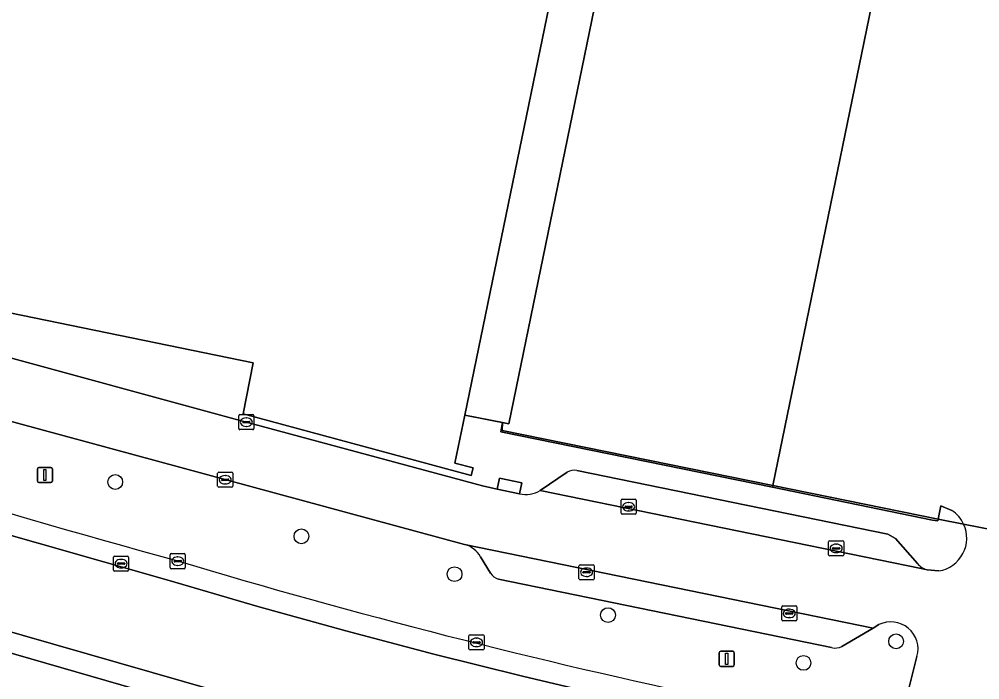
# Model space of a CAD drawing. Extents: x 157692 to 159674, y 381452 to 383291.
# Drawn here: x 158215.1 to 158278.6, y 382761.5 to 382805.2 of the extents above; entities that cross this region are included whole.
import ezdxf

# ---------------------------------------------------------------- set-up
doc = ezdxf.new("R2010")
doc.units = 0
for name, color, linetype in [('IMGEO_Boom', 7, 'Continuous'), ('IMGEO_Hek', 7, 'Continuous'), ('IMGEO_Kolk', 7, 'Continuous'), ('IMGEO_Lichtmast', 7, 'Continuous'), ('IMGEO_Muur', 7, 'Continuous'), ('IMGEO_Pand', 7, 'Continuous'), ('IMGEO_Pand_overbouw', 7, 'Continuous'), ('IMGEO_Parkeervlak_open', 7, 'Continuous'), ('IMGEO_Rijbaan_lokaal_gesloten', 7, 'Continuous'), ('IMGEO_Rijbaan_lokaal_open', 7, 'Continuous'), ('IMGEO_Rioolput', 7, 'Continuous'), ('IMGEO_Verkeerseiland_open', 7, 'Continuous'), ('IMGEO_Voetpad_open', 7, 'Continuous')]:
    doc.layers.add(name, color=color, linetype=linetype)

msp = doc.modelspace()

# ---------------------------------------------------------------- linework, layer by layer
at = {"layer": 'IMGEO_Boom'}
for centre in [(158221.406, 382774.591), (158233.732, 382770.993), (158243.864, 382768.483), (158254.023, 382765.773), (158273.09, 382764.034), (158266.96, 382762.61)]:
    msp.add_circle(centre, 0.489, dxfattribs=at)
at = {"layer": 'IMGEO_Hek'}
for points in [[(158275.882, 382772.13), (158277.56, 382771.798)], [(158277.56, 382771.798), (158285.091, 382770.306)]]:
    msp.add_lwpolyline(points, dxfattribs=at)
at = {"layer": 'IMGEO_Kolk'}
for p, q in [((158229.583, 382778.127), (158229.583, 382778.979)), ((158229.658, 382779.053), (158230.51, 382779.053)), ((158230.584, 382778.979), (158230.584, 382778.127)), ((158229.842, 382778.547), (158229.842, 382778.559)), ((158230.28, 382778.51), (158229.882, 382778.51)), ((158229.885, 382778.596), (158230.283, 382778.596)), ((158230.071, 382778.833), (158230.096, 382778.833)), ((158230.326, 382778.559), (158230.326, 382778.547)), ((158230.51, 382778.053), (158229.658, 382778.053)), ((158230.094, 382778.273), (158230.069, 382778.273)), ((158228.186, 382774.31), (158228.186, 382775.162)), ((158228.261, 382775.236), (158229.113, 382775.236)), ((158229.187, 382775.162), (158229.187, 382774.31)), ((158228.445, 382774.73), (158228.445, 382774.742)), ((158228.883, 382774.693), (158228.485, 382774.693)), ((158228.488, 382774.779), (158228.886, 382774.779)), ((158228.674, 382775.016), (158228.699, 382775.016)), ((158228.929, 382774.742), (158228.929, 382774.73)), ((158229.113, 382774.236), (158228.261, 382774.236)), ((158228.697, 382774.456), (158228.672, 382774.456)), ((158254.886, 382772.522), (158254.886, 382773.374)), ((158254.961, 382773.448), (158255.813, 382773.448)), ((158255.887, 382773.374), (158255.887, 382772.522)), ((158255.145, 382772.942), (158255.145, 382772.954)), ((158255.583, 382772.905), (158255.185, 382772.905)), ((158255.188, 382772.991), (158255.586, 382772.991)), ((158255.397, 382772.668), (158255.372, 382772.668)), ((158255.374, 382773.228), (158255.399, 382773.228)), ((158255.629, 382772.954), (158255.629, 382772.942)), ((158255.813, 382772.448), (158254.961, 382772.448)), ((158268.697, 382770.693), (158269.549, 382770.693)), ((158268.622, 382769.767), (158268.622, 382770.619)), ((158268.881, 382770.187), (158268.881, 382770.199)), ((158269.319, 382770.15), (158268.921, 382770.15)), ((158268.924, 382770.236), (158269.322, 382770.236)), ((158269.11, 382770.473), (158269.135, 382770.473)), ((158269.365, 382770.199), (158269.365, 382770.187)), ((158269.623, 382770.619), (158269.623, 382769.767)), ((158225.045, 382768.919), (158225.045, 382769.771)), ((158225.12, 382769.845), (158225.972, 382769.845)), ((158225.533, 382769.625), (158225.558, 382769.625)), ((158226.046, 382769.771), (158226.046, 382768.919)), ((158269.549, 382769.693), (158268.697, 382769.693)), ((158269.133, 382769.913), (158269.108, 382769.913)), ((158225.972, 382768.845), (158225.12, 382768.845)), ((158225.304, 382769.339), (158225.304, 382769.351)), ((158225.742, 382769.302), (158225.344, 382769.302)), ((158225.347, 382769.388), (158225.745, 382769.388)), ((158225.556, 382769.065), (158225.531, 382769.065)), ((158225.788, 382769.351), (158225.788, 382769.339)), ((158252.101, 382768.185), (158252.101, 382769.037)), ((158252.176, 382769.111), (158253.028, 382769.111)), ((158252.589, 382768.891), (158252.614, 382768.891)), ((158253.102, 382769.037), (158253.102, 382768.185)), ((158252.36, 382768.605), (158252.36, 382768.617)), ((158252.798, 382768.568), (158252.4, 382768.568)), ((158252.403, 382768.654), (158252.801, 382768.654)), ((158252.612, 382768.331), (158252.587, 382768.331)), ((158252.844, 382768.617), (158252.844, 382768.605)), ((158253.028, 382768.111), (158252.176, 382768.111)), ((158265.517, 382765.46), (158265.517, 382766.312)), ((158265.592, 382766.386), (158266.444, 382766.386)), ((158266.518, 382766.312), (158266.518, 382765.46)), ((158265.776, 382765.88), (158265.776, 382765.892)), ((158266.214, 382765.843), (158265.816, 382765.843)), ((158265.819, 382765.929), (158266.217, 382765.929)), ((158266.028, 382765.606), (158266.003, 382765.606)), ((158266.005, 382766.166), (158266.03, 382766.166)), ((158266.26, 382765.892), (158266.26, 382765.88)), ((158266.444, 382765.386), (158265.592, 382765.386)), ((158244.815, 382763.543), (158244.815, 382764.395)), ((158244.89, 382764.469), (158245.742, 382764.469)), ((158245.816, 382764.395), (158245.816, 382763.543)), ((158245.074, 382763.963), (158245.074, 382763.975)), ((158245.512, 382763.926), (158245.114, 382763.926)), ((158245.117, 382764.012), (158245.515, 382764.012)), ((158245.303, 382764.249), (158245.328, 382764.249)), ((158245.558, 382763.975), (158245.558, 382763.963)), ((158245.742, 382763.469), (158244.89, 382763.469)), ((158245.326, 382763.689), (158245.301, 382763.689))]:
    msp.add_line(p, q, dxfattribs=at)
for points in [[(158229.583, 382778.127), (158229.583, 382778.979)], [(158229.658, 382779.053), (158230.51, 382779.053)], [(158230.584, 382778.979), (158230.584, 382778.127)], [(158230.51, 382778.053), (158229.658, 382778.053)], [(158228.186, 382774.31), (158228.186, 382775.162)], [(158228.261, 382775.236), (158229.113, 382775.236)], [(158229.187, 382775.162), (158229.187, 382774.31)], [(158229.113, 382774.236), (158228.261, 382774.236)], [(158254.886, 382772.522), (158254.886, 382773.374)], [(158254.961, 382773.448), (158255.813, 382773.448)], [(158255.887, 382773.374), (158255.887, 382772.522)], [(158255.813, 382772.448), (158254.961, 382772.448)], [(158268.697, 382770.693), (158269.549, 382770.693)], [(158268.622, 382769.767), (158268.622, 382770.619)], [(158269.623, 382770.619), (158269.623, 382769.767)], [(158225.045, 382768.919), (158225.045, 382769.771)], [(158225.12, 382769.845), (158225.972, 382769.845)], [(158226.046, 382769.771), (158226.046, 382768.919)], [(158269.549, 382769.693), (158268.697, 382769.693)], [(158225.972, 382768.845), (158225.12, 382768.845)], [(158252.101, 382768.185), (158252.101, 382769.037)], [(158252.176, 382769.111), (158253.028, 382769.111)], [(158253.102, 382769.037), (158253.102, 382768.185)], [(158253.028, 382768.111), (158252.176, 382768.111)], [(158265.517, 382765.46), (158265.517, 382766.312)], [(158265.592, 382766.386), (158266.444, 382766.386)], [(158266.518, 382766.312), (158266.518, 382765.46)], [(158266.444, 382765.386), (158265.592, 382765.386)], [(158244.815, 382763.543), (158244.815, 382764.395)], [(158244.89, 382764.469), (158245.742, 382764.469)], [(158245.816, 382764.395), (158245.816, 382763.543)], [(158245.742, 382763.469), (158244.89, 382763.469)]]:
    msp.add_lwpolyline(points, dxfattribs=at)
for centre, radius, start, end in [((158229.66, 382778.977), 0.0765, 91.55205, 178.44795), ((158229.66, 382778.977), 0.0765, 91.55205, 178.44795), ((158230.508, 382778.977), 0.0765, 1.55205, 88.44795), ((158230.508, 382778.977), 0.0765, 1.55205, 88.44795), ((158229.882, 382778.556), 0.0403, 85.87752, 175.75265), ((158229.879, 382778.546), 0.0366, 178.93798, 274.71019), ((158230.283, 382778.553), 0.043, 264.86636, 352.45326), ((158230.287, 382778.558), 0.0386, 1.73085, 96.63898), ((158229.66, 382778.129), 0.0765, 181.55205, 268.44795), ((158229.66, 382778.129), 0.0765, 181.55205, 268.44795), ((158230.508, 382778.129), 0.0765, 271.55205, 358.44795), ((158230.508, 382778.129), 0.0765, 271.55205, 358.44795), ((158228.263, 382775.16), 0.0765, 91.55205, 178.44795), ((158228.263, 382775.16), 0.0765, 91.55205, 178.44795), ((158229.111, 382775.16), 0.0765, 1.55205, 88.44795), ((158229.111, 382775.16), 0.0765, 1.55205, 88.44795), ((158228.485, 382774.739), 0.0403, 85.87752, 175.75265), ((158228.482, 382774.729), 0.0366, 178.93798, 274.71019), ((158228.886, 382774.736), 0.043, 264.86636, 352.45326), ((158228.89, 382774.741), 0.0386, 1.73085, 96.63898), ((158228.263, 382774.312), 0.0765, 181.55205, 268.44795), ((158228.263, 382774.312), 0.0765, 181.55205, 268.44795), ((158229.111, 382774.312), 0.0765, 271.55205, 358.44795), ((158229.111, 382774.312), 0.0765, 271.55205, 358.44795), ((158254.963, 382773.372), 0.0765, 91.55205, 178.44795), ((158254.963, 382773.372), 0.0765, 91.55205, 178.44795), ((158255.811, 382773.372), 0.0765, 1.55205, 88.44795), ((158255.811, 382773.372), 0.0765, 1.55205, 88.44795), ((158255.185, 382772.951), 0.0403, 85.87752, 175.75265), ((158255.182, 382772.941), 0.0366, 178.93798, 274.71019), ((158255.586, 382772.948), 0.043, 264.86636, 352.45326), ((158255.59, 382772.953), 0.0386, 1.73085, 96.63898), ((158254.963, 382772.524), 0.0765, 181.55205, 268.44795), ((158254.963, 382772.524), 0.0765, 181.55205, 268.44795), ((158255.811, 382772.524), 0.0765, 271.55205, 358.44795), ((158255.811, 382772.524), 0.0765, 271.55205, 358.44795), ((158268.699, 382770.617), 0.0765, 91.55205, 178.44795), ((158268.699, 382770.617), 0.0765, 91.55205, 178.44795), ((158269.547, 382770.617), 0.0765, 1.55205, 88.44795), ((158269.547, 382770.617), 0.0765, 1.55205, 88.44795), ((158268.921, 382770.196), 0.0403, 85.87752, 175.75265), ((158268.918, 382770.186), 0.0366, 178.93798, 274.71019), ((158269.322, 382770.193), 0.043, 264.86636, 352.45326), ((158269.326, 382770.198), 0.0386, 1.73085, 96.63898), ((158225.122, 382769.769), 0.0765, 91.55205, 178.44795), ((158225.122, 382769.769), 0.0765, 91.55205, 178.44795), ((158225.97, 382769.769), 0.0765, 1.55205, 88.44795), ((158225.97, 382769.769), 0.0765, 1.55205, 88.44795), ((158268.699, 382769.769), 0.0765, 181.55205, 268.44795), ((158268.699, 382769.769), 0.0765, 181.55205, 268.44795), ((158269.547, 382769.769), 0.0765, 271.55205, 358.44795), ((158269.547, 382769.769), 0.0765, 271.55205, 358.44795), ((158225.122, 382768.921), 0.0765, 181.55205, 268.44795), ((158225.122, 382768.921), 0.0765, 181.55205, 268.44795), ((158225.344, 382769.348), 0.0403, 85.87752, 175.75265), ((158225.341, 382769.338), 0.0366, 178.93798, 274.71019), ((158225.745, 382769.345), 0.043, 264.86636, 352.45326), ((158225.749, 382769.35), 0.0386, 1.73085, 96.63898), ((158225.97, 382768.921), 0.0765, 271.55205, 358.44795), ((158225.97, 382768.921), 0.0765, 271.55205, 358.44795), ((158252.178, 382769.035), 0.0765, 91.55205, 178.44795), ((158252.178, 382769.035), 0.0765, 91.55205, 178.44795), ((158253.026, 382769.035), 0.0765, 1.55205, 88.44795), ((158253.026, 382769.035), 0.0765, 1.55205, 88.44795), ((158252.178, 382768.187), 0.0765, 181.55205, 268.44795), ((158252.178, 382768.187), 0.0765, 181.55205, 268.44795), ((158252.4, 382768.614), 0.0403, 85.87752, 175.75265), ((158252.397, 382768.604), 0.0366, 178.93798, 274.71019), ((158252.801, 382768.611), 0.043, 264.86636, 352.45326), ((158252.805, 382768.616), 0.0386, 1.73085, 96.63898), ((158253.026, 382768.187), 0.0765, 271.55205, 358.44795), ((158253.026, 382768.187), 0.0765, 271.55205, 358.44795), ((158265.594, 382766.31), 0.0765, 91.55205, 178.44795), ((158265.594, 382766.31), 0.0765, 91.55205, 178.44795), ((158266.442, 382766.31), 0.0765, 1.55205, 88.44795), ((158266.442, 382766.31), 0.0765, 1.55205, 88.44795), ((158265.816, 382765.889), 0.0403, 85.87752, 175.75265), ((158265.813, 382765.879), 0.0366, 178.93798, 274.71019), ((158266.217, 382765.886), 0.043, 264.86636, 352.45326), ((158266.221, 382765.891), 0.0386, 1.73085, 96.63898), ((158265.594, 382765.462), 0.0765, 181.55205, 268.44795), ((158265.594, 382765.462), 0.0765, 181.55205, 268.44795), ((158266.442, 382765.462), 0.0765, 271.55205, 358.44795), ((158266.442, 382765.462), 0.0765, 271.55205, 358.44795), ((158244.892, 382764.393), 0.0765, 91.55205, 178.44795), ((158244.892, 382764.393), 0.0765, 91.55205, 178.44795), ((158245.74, 382764.393), 0.0765, 1.55205, 88.44795), ((158245.74, 382764.393), 0.0765, 1.55205, 88.44795), ((158245.114, 382763.972), 0.0403, 85.87752, 175.75265), ((158245.111, 382763.962), 0.0366, 178.93798, 274.71019), ((158245.515, 382763.969), 0.043, 264.86636, 352.45326), ((158245.519, 382763.974), 0.0386, 1.73085, 96.63898), ((158244.892, 382763.545), 0.0765, 181.55205, 268.44795), ((158244.892, 382763.545), 0.0765, 181.55205, 268.44795), ((158245.74, 382763.545), 0.0765, 271.55205, 358.44795), ((158245.74, 382763.545), 0.0765, 271.55205, 358.44795)]:
    msp.add_arc(centre, radius, start, end, dxfattribs=at)
for centre, major_axis, ratio, start_param, end_param in [((158230.07, 382778.553), (-0.387, 0.002), 0.722429, 4.712389, 7.853982), ((158230.095, 382778.553), (-0.39, 0.002), 0.717154, 1.570796, 4.712389), ((158228.673, 382774.736), (-0.387, 0.002), 0.722429, 4.712389, 7.853982), ((158228.698, 382774.736), (-0.39, 0.002), 0.717154, 1.570796, 4.712389), ((158255.373, 382772.948), (-0.387, 0.002), 0.722429, 4.712389, 7.853982), ((158255.398, 382772.948), (-0.39, 0.002), 0.717154, 1.570796, 4.712389), ((158269.109, 382770.193), (-0.387, 0.002), 0.722429, 4.712389, 7.853982), ((158269.134, 382770.193), (-0.39, 0.002), 0.717154, 1.570796, 4.712389), ((158225.532, 382769.345), (-0.387, 0.002), 0.722429, 4.712389, 7.853982), ((158225.557, 382769.345), (-0.39, 0.002), 0.717154, 1.570796, 4.712389), ((158252.588, 382768.611), (-0.387, 0.002), 0.722429, 4.712389, 7.853982), ((158252.613, 382768.611), (-0.39, 0.002), 0.717154, 1.570796, 4.712389), ((158266.004, 382765.886), (-0.387, 0.002), 0.722429, 4.712389, 7.853982), ((158266.029, 382765.886), (-0.39, 0.002), 0.717154, 1.570796, 4.712389), ((158245.302, 382763.969), (-0.387, 0.002), 0.722429, 4.712389, 7.853982), ((158245.327, 382763.969), (-0.39, 0.002), 0.717154, 1.570796, 4.712389)]:
    msp.add_ellipse(centre, major_axis=major_axis, ratio=ratio, start_param=start_param, end_param=end_param, dxfattribs=at)
at = {"layer": 'IMGEO_Lichtmast'}
for p, q in [((158216.254, 382774.651), (158216.254, 382775.451)), ((158216.254, 382775.451), (158216.254, 382774.651)), ((158216.354, 382775.551), (158217.144, 382775.551)), ((158217.144, 382775.551), (158216.354, 382775.551)), ((158217.244, 382775.451), (158217.244, 382774.651)), ((158217.244, 382774.651), (158217.244, 382775.451)), ((158217.144, 382774.551), (158216.354, 382774.551)), ((158216.354, 382774.551), (158217.144, 382774.551)), ((158261.382, 382762.478), (158261.382, 382763.278)), ((158261.382, 382763.278), (158261.382, 382762.478)), ((158261.482, 382763.378), (158262.272, 382763.378)), ((158262.272, 382763.378), (158261.482, 382763.378)), ((158262.372, 382763.278), (158262.372, 382762.478)), ((158262.372, 382762.478), (158262.372, 382763.278)), ((158262.272, 382762.378), (158261.482, 382762.378)), ((158261.482, 382762.378), (158262.272, 382762.378))]:
    msp.add_line(p, q, dxfattribs=at)
for points in [[(158216.674, 382775.426), (158216.824, 382775.426), (158216.824, 382774.676), (158216.674, 382774.676), (158216.674, 382775.426)], [(158261.802, 382763.253), (158261.952, 382763.253), (158261.952, 382762.503), (158261.802, 382762.503), (158261.802, 382763.253)]]:
    msp.add_lwpolyline(points, dxfattribs=at)
for centre, start, end in [((158216.354, 382775.451), 90, 180), ((158216.354, 382775.451), 90, 180), ((158217.144, 382775.451), 0, 90), ((158217.144, 382775.451), 360, 90), ((158216.354, 382774.651), 180, 270), ((158216.354, 382774.651), 180, 270), ((158217.144, 382774.651), 270, 0), ((158217.144, 382774.651), 270, 0), ((158261.482, 382763.278), 90, 180), ((158261.482, 382763.278), 90, 180), ((158262.272, 382763.278), 0, 90), ((158262.272, 382763.278), 360, 90), ((158261.482, 382762.478), 180, 270), ((158261.482, 382762.478), 180, 270), ((158262.272, 382762.478), 270, 0), ((158262.272, 382762.478), 270, 0)]:
    msp.add_arc(centre, 0.1, start, end, dxfattribs=at)
at = {"layer": 'IMGEO_Muur'}
for points in [[(158264.926, 382774.359), (158247.008, 382778.004), (158247.04, 382778.518), (158246.917, 382777.916), (158264.901, 382774.236)], [(158264.901, 382774.236), (158275.508, 382772.065), (158275.849, 382772.006), (158275.882, 382772.13), (158264.926, 382774.359)]]:
    msp.add_lwpolyline(points, close=True, dxfattribs=at)
at = {"layer": 'IMGEO_Pand'}
msp.add_lwpolyline([(158203.138, 382788.103), (158230.532, 382782.482), (158229.866, 382779.104), (158244.971, 382775.019), (158245.101, 382775.518), (158243.882, 382775.836), (158244.537, 382779.018), (158253.45, 382822.321), (158253.523, 382822.676), (158253.786, 382823.957), (158254.125, 382825.603), (158267.12, 382822.942), (158266.78, 382821.297), (158267.945, 382821.057), (158267.914, 382820.91), (158284.684, 382817.439), (158286.509, 382826.764), (158288.495, 382836.905), (158289.291, 382840.971), (158290.23, 382845.767), (158291.8, 382845.446), (158348.088, 382833.931)], dxfattribs=at)
at = {"layer": 'IMGEO_Pand_overbouw'}
msp.add_lwpolyline([(158244.537, 382779.018), (158247.455, 382778.435), (158256.347, 382821.712), (158253.45, 382822.321)], close=True, dxfattribs=at)
at = {"layer": 'IMGEO_Parkeervlak_open'}
msp.add_lwpolyline([(158253.45, 382822.321), (158256.347, 382821.712), (158247.455, 382778.435), (158247.04, 382778.518), (158247.008, 382778.004), (158264.926, 382774.359), (158273.992, 382818.478), (158263.128, 382820.726), (158253.523, 382822.676)], close=True, dxfattribs=at)
for points in [[(158251.324, 382775.247), (158249.539, 382774.019), (158274.757, 382768.856), (158275.149, 382768.776)], [(158274.497, 382769.196), (158273.043, 382770.851), (158272.541, 382771.134), (158251.962, 382775.356)], [(158269.493, 382763.704), (158271.562, 382764.916), (158244.525, 382770.452)], [(158245.585, 382769.639), (158246.239, 382768.552)], [(158246.763, 382768.162), (158268.818, 382763.627)]]:
    msp.add_lwpolyline(points, dxfattribs=at)
for centre, radius, start, end in [((158251.801, 382774.377), 0.992, 80.66218, 118.72817), ((158244.063, 382768.753), 1.761, 30.21965, 74.8053), ((158275.384, 382769.857), 1.106, 216.69558, 257.72744), ((158247.079, 382769.134), 1.022, 214.70057, 251.98067), ((158269.065, 382764.463), 0.872, 253.5732, 299.44247)]:
    msp.add_arc(centre, radius, start, end, dxfattribs=at)
at = {"layer": 'IMGEO_Rijbaan_lokaal_gesloten'}
for points in [[(158135.179, 382799.369), (158150.232, 382793.099), (158168.446, 382786.031), (158186.42, 382779.71), (158212.034, 382771.752), (158224.966, 382768.069), (158230.854, 382766.346), (158236.667, 382764.728), (158242.501, 382763.187), (158248.354, 382761.725), (158254.227, 382760.339), (158260.379, 382758.975), (158286.514, 382753.477), (158286.786, 382754.767), (158272.27, 382757.866)], [(158206.629, 382766.928), (158234.526, 382758.915), (158239.692, 382757.569), (158245.306, 382756.177), (158249.783, 382755.12), (158257.724, 382753.357), (158267.921, 382751.256), (158285.272, 382747.593), (158286.514, 382753.477), (158260.379, 382758.975), (158254.227, 382760.339), (158248.354, 382761.725), (158242.501, 382763.187), (158236.667, 382764.728), (158230.854, 382766.346), (158224.966, 382768.069), (158212.034, 382771.752)], [(158234.144, 382757.567), (158233.693, 382757.722), (158206.861, 382765.454), (158206.242, 382765.582)]]:
    msp.add_lwpolyline(points, dxfattribs=at)
msp.add_lwpolyline([(158206.629, 382766.928), (158206.242, 382765.582), (158206.861, 382765.454), (158233.693, 382757.722), (158234.144, 382757.567), (158234.526, 382758.915)], close=True, dxfattribs=at)
for centre, radius, start, end in [((158451.624, 383588.09), 849.37, 251.837588, 254.557866), ((158355.405, 383202.561), 452.248, 253.30257, 258.00905)]:
    msp.add_arc(centre, radius, start, end, dxfattribs=at)
at = {"layer": 'IMGEO_Rijbaan_lokaal_open'}
for points in [[(158277.56, 382771.798), (158285.091, 382770.306), (158287.273, 382781.12), (158287.894, 382784.161), (158289.369, 382791.389), (158289.872, 382793.886), (158291.357, 382801.257), (158292.189, 382805.313), (158294.015, 382814.207), (158295.366, 382820.79), (158296.668, 382827.22), (158298.05, 382834.243), (158298.138, 382834.684), (158298.588, 382836.881)], [(158285.112, 382816.176), (158284.451, 382816.313), (158273.992, 382818.478), (158264.926, 382774.359), (158275.882, 382772.13), (158276.059, 382772.999), (158276.777, 382772.707)], [(158152.68, 382804.614), (158162.935, 382800.475), (158177.131, 382795.189), (158177.402, 382793.312), (158176.093, 382789.592), (158196.142, 382783.579), (158244.525, 382770.452), (158271.562, 382764.916), (158271.956, 382765.146)], [(158248.164, 382773.806), (158246.692, 382774.123), (158245.717, 382774.327), (158229.096, 382778.81), (158197.22, 382787.5), (158179.985, 382792.666)], [(158275.924, 382768.704), (158275.149, 382768.776), (158274.757, 382768.856), (158249.539, 382774.019)], [(158274.47, 382763.04), (158273.871, 382760.642), (158282.721, 382758.768), (158283.053, 382760.382), (158283.095, 382760.586), (158285.091, 382770.306), (158277.56, 382771.798)]]:
    msp.add_lwpolyline(points, dxfattribs=at)
for centre, radius, start, end in [((158248.565, 382775.763), 1.998, 258.42905, 299.18224), ((158275.599, 382770.9), 2.157, 24.59412, 56.88819), ((158275.578, 382770.867), 2.19, 279.09555, 25.16778), ((158272.745, 382763.534), 1.795, 344.01514, 116.07845)]:
    msp.add_arc(centre, radius, start, end, dxfattribs=at)
at = {"layer": 'IMGEO_Rioolput'}
for p, q in [((158221.294, 382768.756), (158221.294, 382769.608)), ((158221.369, 382769.682), (158222.221, 382769.682)), ((158221.782, 382769.462), (158221.807, 382769.462)), ((158222.295, 382769.608), (158222.295, 382768.756)), ((158221.553, 382769.176), (158221.553, 382769.188)), ((158221.991, 382769.139), (158221.593, 382769.139)), ((158221.596, 382769.225), (158221.994, 382769.225)), ((158221.805, 382768.902), (158221.78, 382768.902)), ((158222.037, 382769.188), (158222.037, 382769.176)), ((158222.221, 382768.682), (158221.369, 382768.682))]:
    msp.add_line(p, q, dxfattribs=at)
for points in [[(158221.294, 382768.756), (158221.294, 382769.608)], [(158221.369, 382769.682), (158222.221, 382769.682)], [(158222.295, 382769.608), (158222.295, 382768.756)], [(158222.221, 382768.682), (158221.369, 382768.682)]]:
    msp.add_lwpolyline(points, dxfattribs=at)
for centre, radius, start, end in [((158221.371, 382769.606), 0.0765, 91.55205, 178.44795), ((158221.371, 382769.606), 0.0765, 91.55205, 178.44795), ((158222.219, 382769.606), 0.0765, 1.55205, 88.44795), ((158222.219, 382769.606), 0.0765, 1.55205, 88.44795), ((158221.593, 382769.185), 0.0403, 85.87752, 175.75265), ((158221.59, 382769.175), 0.0366, 178.93798, 274.71019), ((158221.994, 382769.182), 0.043, 264.86636, 352.45326), ((158221.998, 382769.187), 0.0386, 1.73085, 96.63898), ((158221.371, 382768.758), 0.0765, 181.55205, 268.44795), ((158221.371, 382768.758), 0.0765, 181.55205, 268.44795), ((158222.219, 382768.758), 0.0765, 271.55205, 358.44795), ((158222.219, 382768.758), 0.0765, 271.55205, 358.44795)]:
    msp.add_arc(centre, radius, start, end, dxfattribs=at)
for centre, major_axis, ratio, start_param, end_param in [((158221.781, 382769.182), (-0.387, 0.002), 0.722429, 4.712389, 7.853982), ((158221.806, 382769.182), (-0.39, 0.002), 0.717154, 1.570796, 4.712389)]:
    msp.add_ellipse(centre, major_axis=major_axis, ratio=ratio, start_param=start_param, end_param=end_param, dxfattribs=at)
at = {"layer": 'IMGEO_Verkeerseiland_open'}
for points in [[(158179.985, 382792.666), (158197.22, 382787.5), (158229.096, 382778.81), (158245.717, 382774.327), (158246.692, 382774.123), (158246.837, 382774.849), (158248.312, 382774.541), (158248.164, 382773.806)], [(158277.56, 382771.798), (158275.882, 382772.13), (158275.849, 382772.006), (158275.508, 382772.065), (158264.901, 382774.236), (158246.917, 382777.916), (158247.04, 382778.518), (158244.537, 382779.018), (158243.882, 382775.836), (158245.101, 382775.518), (158244.971, 382775.019), (158229.866, 382779.104), (158230.532, 382782.482), (158203.138, 382788.103)], [(158249.539, 382774.019), (158251.324, 382775.247)], [(158251.962, 382775.356), (158272.541, 382771.134), (158273.043, 382770.851), (158274.497, 382769.196)], [(158275.149, 382768.776), (158275.924, 382768.704)]]:
    msp.add_lwpolyline(points, dxfattribs=at)
for centre, radius, start, end in [((158251.801, 382774.377), 0.992, 80.66218, 118.72817), ((158248.565, 382775.763), 1.998, 258.42905, 299.18224), ((158275.578, 382770.867), 2.19, 279.09555, 25.16778), ((158275.384, 382769.857), 1.106, 216.69558, 257.72744)]:
    msp.add_arc(centre, radius, start, end, dxfattribs=at)
at = {"layer": 'IMGEO_Voetpad_open'}
for points in [[(158247.04, 382778.518), (158247.455, 382778.435), (158256.347, 382821.712), (158253.45, 382822.321), (158244.537, 382779.018)], [(158248.312, 382774.541), (158246.837, 382774.849), (158246.692, 382774.123), (158248.164, 382773.806)]]:
    msp.add_lwpolyline(points, close=True, dxfattribs=at)
for points in [[(158244.525, 382770.452), (158196.142, 382783.579), (158176.093, 382789.592), (158171.312, 382791.034)], [(158276.777, 382772.707), (158276.059, 382772.999), (158275.882, 382772.13), (158277.56, 382771.798)], [(158246.239, 382768.552), (158245.585, 382769.639)], [(158268.818, 382763.627), (158246.763, 382768.162)], [(158271.956, 382765.146), (158271.562, 382764.916), (158269.493, 382763.704)], [(158393.783, 382739.926), (158393.156, 382736.842), (158392.969, 382735.921), (158386.126, 382737.317), (158386.313, 382738.238), (158386.5, 382739.16), (158384.055, 382739.661), (158348.298, 382746.99), (158342.849, 382748.107), (158338.125, 382749.076), (158333.622, 382750), (158332.233, 382750.285), (158310.619, 382754.703), (158306.276, 382755.584), (158289.999, 382759.104), (158285.596, 382760.049), (158283.095, 382760.586), (158283.053, 382760.382), (158282.721, 382758.768), (158273.871, 382760.642), (158274.47, 382763.04)]]:
    msp.add_lwpolyline(points, dxfattribs=at)
for centre, radius, start, end in [((158451.624, 383588.09), 849.37, 251.837588, 254.557866), ((158275.599, 382770.9), 2.157, 24.59412, 56.88819), ((158244.063, 382768.753), 1.761, 30.21965, 74.8053), ((158355.405, 383202.561), 452.248, 253.30257, 258.00905), ((158247.079, 382769.134), 1.022, 214.70057, 251.98067), ((158272.745, 382763.534), 1.795, 344.01514, 116.07845), ((158269.065, 382764.463), 0.872, 253.5732, 299.44247)]:
    msp.add_arc(centre, radius, start, end, dxfattribs=at)

doc.saveas('drawing.dxf')
